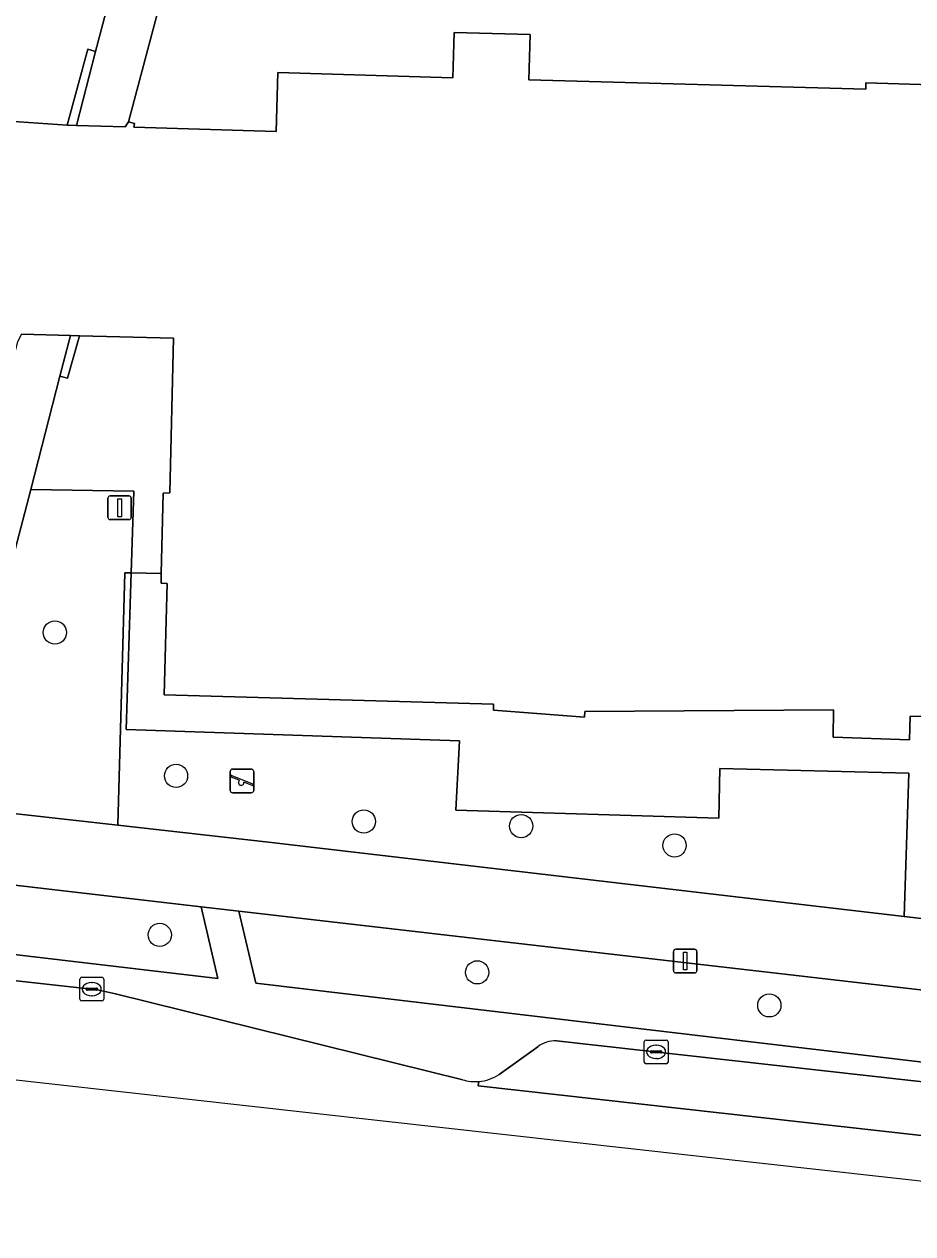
# Model space of a CAD drawing. Extents: x 162082 to 163401, y 388089 to 388636.
# Drawn here: x 162534.2 to 162571.7, y 388110.8 to 388161.8 of the extents above; entities that cross this region are included whole.
import ezdxf

# ---------------------------------------------------------------- set-up
doc = ezdxf.new("R2010")
doc.units = 0
for name, color, linetype in [('IMGEO_Boom', 7, 'Continuous'), ('IMGEO_Erf', 7, 'Continuous'), ('IMGEO_Groenvoorziening', 7, 'Continuous'), ('IMGEO_Hek', 7, 'Continuous'), ('IMGEO_Kolk', 7, 'Continuous'), ('IMGEO_Lichtmast', 7, 'Continuous'), ('IMGEO_Muur', 7, 'Continuous'), ('IMGEO_Pand', 7, 'Continuous'), ('IMGEO_Parkeervlak_gesloten', 7, 'Continuous'), ('IMGEO_Rijbaan_lokaal_gesloten', 7, 'Continuous'), ('IMGEO_Speelvoorziening', 7, 'Continuous'), ('IMGEO_Vlaggenmast', 7, 'Continuous'), ('IMGEO_Voetpad_open', 7, 'Continuous')]:
    doc.layers.add(name, color=color, linetype=linetype)

msp = doc.modelspace()

# ---------------------------------------------------------------- linework, layer by layer
at = {"layer": 'IMGEO_Boom'}
for centre in [(162535.509, 388136.149), (162540.617, 388130.106), (162548.53, 388128.182), (162555.162, 388127.989), (162561.629, 388127.174), (162539.929, 388123.403), (162553.309, 388121.823), (162565.621, 388120.431)]:
    msp.add_circle(centre, 0.489, dxfattribs=at)
at = {"layer": 'IMGEO_Erf'}
msp.add_lwpolyline([(162603.762, 388174.063), (162605.432, 388189.251), (162586.812, 388189.756), (162548.452, 388190.796), (162546.547, 388183.408), (162545.504, 388183.608), (162538.607, 388157.681), (162538.869, 388157.612), (162538.833, 388157.449), (162544.833, 388157.266), (162544.903, 388159.756), (162552.289, 388159.536), (162552.333, 388161.444), (162555.538, 388161.352), (162555.488, 388159.45), (162569.683, 388159.046), (162569.689, 388159.314), (162572.915, 388159.223), (162572.908, 388158.963), (162574.694, 388158.923), (162574.8, 388161.169), (162602.256, 388160.366)], close=True, dxfattribs=at)
at = {"layer": 'IMGEO_Groenvoorziening'}
msp.add_lwpolyline([(162497.558, 388188.258), (162497.407, 388177.721), (162508.198, 388177.453), (162508.378, 388185.349), (162519.306, 388185.1), (162519.279, 388183.908), (162525.093, 388183.776), (162525.155, 388186.463), (162533.167, 388186.281), (162533.159, 388185.915), (162532.576, 388185.928), (162531.936, 388157.81), (162536.032, 388157.53), (162536.893, 388160.737), (162537.224, 388160.645), (162543.585, 388184.682), (162544.577, 388184.43), (162546.46, 388190.85)], dxfattribs=at)
for points in [[(162538.844, 388142.105), (162534.501, 388142.181), (162531, 388128.832), (162531.109, 388128.82), (162534.15, 388128.479), (162538.164, 388128.028), (162538.458, 388138.663), (162538.732, 388138.658)], [(162544.515, 388127.315), (162571.302, 388124.181), (162571.504, 388130.214), (162563.53, 388130.412), (162563.493, 388128.321), (162552.403, 388128.667), (162552.566, 388131.588), (162538.517, 388132.063), (162538.732, 388138.658), (162538.458, 388138.663), (162538.164, 388128.028)], [(162542.379, 388121.56), (162541.672, 388124.59), (162529.338, 388126.015), (162521.291, 388126.898), (162520.96, 388124.003), (162529.02, 388123.142)], [(162575.155, 388120.722), (162543.266, 388124.406), (162543.975, 388121.37), (162573.271, 388117.9), (162574.797, 388117.719)]]:
    msp.add_lwpolyline(points, close=True, dxfattribs=at)
at = {"layer": 'IMGEO_Hek'}
for points in [[(162538.732, 388138.658), (162538.458, 388138.663), (162538.164, 388128.028)], [(162539.995, 388138.633), (162538.732, 388138.658)]]:
    msp.add_lwpolyline(points, dxfattribs=at)
at = {"layer": 'IMGEO_Kolk'}
for p, q in [((162536.64, 388121.617), (162537.492, 388121.617)), ((162536.565, 388120.691), (162536.565, 388121.543)), ((162536.824, 388121.111), (162536.824, 388121.123)), ((162536.867, 388121.16), (162537.265, 388121.16)), ((162537.053, 388121.397), (162537.078, 388121.397)), ((162537.308, 388121.123), (162537.308, 388121.111)), ((162537.566, 388121.543), (162537.566, 388120.691)), ((162537.492, 388120.617), (162536.64, 388120.617)), ((162537.262, 388121.074), (162536.864, 388121.074)), ((162537.076, 388120.837), (162537.051, 388120.837)), ((162560.35, 388118.043), (162560.35, 388118.895)), ((162560.425, 388118.969), (162561.277, 388118.969)), ((162560.838, 388118.749), (162560.863, 388118.749)), ((162561.351, 388118.895), (162561.351, 388118.043)), ((162560.609, 388118.463), (162560.609, 388118.475)), ((162561.047, 388118.426), (162560.649, 388118.426)), ((162560.652, 388118.512), (162561.05, 388118.512)), ((162560.861, 388118.189), (162560.836, 388118.189)), ((162561.093, 388118.475), (162561.093, 388118.463)), ((162561.277, 388117.969), (162560.425, 388117.969))]:
    msp.add_line(p, q, dxfattribs=at)
for points in [[(162536.64, 388121.617), (162537.492, 388121.617)], [(162536.565, 388120.691), (162536.565, 388121.543)], [(162537.566, 388121.543), (162537.566, 388120.691)], [(162537.492, 388120.617), (162536.64, 388120.617)], [(162560.35, 388118.043), (162560.35, 388118.895)], [(162560.425, 388118.969), (162561.277, 388118.969)], [(162561.351, 388118.895), (162561.351, 388118.043)], [(162561.277, 388117.969), (162560.425, 388117.969)]]:
    msp.add_lwpolyline(points, dxfattribs=at)
for centre, radius, start, end in [((162536.642, 388121.541), 0.0765, 91.552, 178.448), ((162536.642, 388121.541), 0.0765, 91.552, 178.448), ((162537.49, 388121.541), 0.0765, 1.552, 88.448), ((162537.49, 388121.541), 0.0765, 1.552, 88.448), ((162536.864, 388121.12), 0.0403, 85.8775, 175.7526), ((162536.861, 388121.11), 0.0366, 178.938, 274.7102), ((162537.265, 388121.117), 0.043, 264.8664, 352.4533), ((162537.269, 388121.122), 0.0386, 1.7309, 96.639), ((162536.642, 388120.693), 0.0765, 181.552, 268.448), ((162536.642, 388120.693), 0.0765, 181.552, 268.448), ((162537.49, 388120.693), 0.0765, 271.552, 358.448), ((162537.49, 388120.693), 0.0765, 271.552, 358.448), ((162560.427, 388118.893), 0.0765, 91.552, 178.448), ((162560.427, 388118.893), 0.0765, 91.552, 178.448), ((162561.275, 388118.893), 0.0765, 1.552, 88.448), ((162561.275, 388118.893), 0.0765, 1.552, 88.448), ((162560.427, 388118.045), 0.0765, 181.552, 268.448), ((162560.427, 388118.045), 0.0765, 181.552, 268.448), ((162560.649, 388118.472), 0.0403, 85.8775, 175.7526), ((162560.646, 388118.462), 0.0366, 178.938, 274.7102), ((162561.05, 388118.469), 0.043, 264.8664, 352.4533), ((162561.054, 388118.474), 0.0386, 1.7309, 96.639), ((162561.275, 388118.045), 0.0765, 271.552, 358.448), ((162561.275, 388118.045), 0.0765, 271.552, 358.448)]:
    msp.add_arc(centre, radius, start, end, dxfattribs=at)
for centre, major_axis, ratio, start_param, end_param in [((162537.052, 388121.117), (-0.387, 0.002), 0.722429, 4.712389, 7.853982), ((162537.077, 388121.117), (-0.39, 0.002), 0.717154, 1.570796, 4.712389), ((162560.837, 388118.469), (-0.387, 0.002), 0.722429, 4.712389, 7.853982), ((162560.862, 388118.469), (-0.39, 0.002), 0.717154, 1.570796, 4.712389)]:
    msp.add_ellipse(centre, major_axis=major_axis, ratio=ratio, start_param=start_param, end_param=end_param, dxfattribs=at)
at = {"layer": 'IMGEO_Lichtmast'}
for p, q in [((162561.58, 388121.898), (162561.58, 388122.698)), ((162561.58, 388122.698), (162561.58, 388121.898)), ((162561.68, 388122.798), (162562.47, 388122.798)), ((162562.47, 388122.798), (162561.68, 388122.798)), ((162562.57, 388122.698), (162562.57, 388121.898)), ((162562.57, 388121.898), (162562.57, 388122.698)), ((162562.47, 388121.798), (162561.68, 388121.798)), ((162561.68, 388121.798), (162562.47, 388121.798))]:
    msp.add_line(p, q, dxfattribs=at)
msp.add_lwpolyline([(162562, 388122.673), (162562.15, 388122.673), (162562.15, 388121.923), (162562, 388121.923), (162562, 388122.673)], dxfattribs=at)
for centre, start, end in [((162561.68, 388122.698), 90, 180), ((162561.68, 388122.698), 90, 180), ((162562.47, 388122.698), 0, 90), ((162562.47, 388122.698), 360, 90), ((162561.68, 388121.898), 180, 270), ((162561.68, 388121.898), 180, 270), ((162562.47, 388121.898), 270, 0), ((162562.47, 388121.898), 270, 0)]:
    msp.add_arc(centre, 0.1, start, end, dxfattribs=at)
at = {"layer": 'IMGEO_Muur'}
for points in [[(162537.224, 388160.645), (162536.893, 388160.737), (162536.032, 388157.53), (162536.415, 388157.519)], [(162535.712, 388146.956), (162536.046, 388146.875), (162536.551, 388148.662), (162536.163, 388148.673)]]:
    msp.add_lwpolyline(points, close=True, dxfattribs=at)
at = {"layer": 'IMGEO_Pand'}
for points in [[(162572.915, 388159.223), (162569.689, 388159.314), (162569.683, 388159.046), (162555.488, 388159.45), (162555.538, 388161.352), (162552.333, 388161.444), (162552.289, 388159.536), (162544.903, 388159.756), (162544.833, 388157.266), (162538.833, 388157.449), (162538.869, 388157.612), (162538.607, 388157.681), (162538.467, 388157.46), (162536.415, 388157.519), (162536.032, 388157.53), (162531.936, 388157.81)], [(162534.099, 388148.728), (162536.163, 388148.673), (162536.551, 388148.662), (162540.516, 388148.554), (162540.348, 388142.035), (162540.078, 388142.027), (162539.995, 388138.633), (162539.985, 388138.225), (162540.239, 388138.216), (162540.109, 388133.516), (162553.995, 388133.124), (162553.992, 388132.877), (162557.826, 388132.575), (162557.845, 388132.824), (162568.325, 388132.889), (162568.311, 388131.732), (162571.525, 388131.629), (162571.557, 388132.629), (162573.459, 388132.586)]]:
    msp.add_lwpolyline(points, dxfattribs=at)
at = {"layer": 'IMGEO_Parkeervlak_gesloten'}
for points in [[(162555.86, 388118.687), (162554.23, 388117.523)], [(162590.032, 388115.205), (162556.647, 388118.94)], [(162553.379, 388117.223), (162553.347, 388117.039), (162592.217, 388112.69), (162592.276, 388113.174), (162591.997, 388113.375), (162590.685, 388114.868)]]:
    msp.add_lwpolyline(points, dxfattribs=at)
for centre, radius, start, end in [((162556.622, 388117.667), 1.274, 88.8836, 126.7589), ((162553.222, 388119.026), 1.81, 274.9869, 303.851)]:
    msp.add_arc(centre, radius, start, end, dxfattribs=at)
at = {"layer": 'IMGEO_Rijbaan_lokaal_gesloten'}
for points in [[(162552.697, 388117.298), (162538.06, 388120.923), (162537.31, 388121.081), (162503.679, 388124.828), (162503.237, 388120.717), (162503.237, 388120.717), (162527.574, 388117.998), (162591.987, 388110.802)], [(162591.987, 388110.802), (162591.987, 388110.803), (162592.217, 388112.69), (162553.347, 388117.039), (162553.379, 388117.223)]]:
    msp.add_lwpolyline(points, dxfattribs=at)
msp.add_arc((162553.233, 388119.031), 1.814, 252.8203, 274.6284, dxfattribs=at)
at = {"layer": 'IMGEO_Speelvoorziening'}
for p, q in [((162542.899, 388129.492), (162542.899, 388130.292)), ((162542.899, 388130.292), (162542.899, 388129.492)), ((162542.999, 388130.392), (162543.789, 388130.392)), ((162543.789, 388130.392), (162542.999, 388130.392)), ((162543.889, 388130.292), (162543.889, 388129.492)), ((162543.889, 388129.492), (162543.889, 388130.292)), ((162543.282, 388129.92), (162542.943, 388130.057)), ((162542.968, 388130.117), (162543.844, 388129.764)), ((162543.82, 388129.704), (162543.48, 388129.841)), ((162543.789, 388129.392), (162542.999, 388129.392)), ((162542.999, 388129.392), (162543.789, 388129.392))]:
    msp.add_line(p, q, dxfattribs=at)
for centre, radius, start, end in [((162542.999, 388130.292), 0.1, 90, 180), ((162542.999, 388130.292), 0.1, 90, 180), ((162543.789, 388130.292), 0.1, 0, 90), ((162543.789, 388130.292), 0.1, 360, 90), ((162542.956, 388130.087), 0.0327, 68.078, 248.078), ((162543.361, 388129.83), 0.12, 130.9928, 5.1632), ((162543.832, 388129.734), 0.0327, 248.078, 68.078), ((162542.999, 388129.492), 0.1, 180, 270), ((162542.999, 388129.492), 0.1, 180, 270), ((162543.789, 388129.492), 0.1, 270, 0), ((162543.789, 388129.492), 0.1, 270, 0)]:
    msp.add_arc(centre, radius, start, end, dxfattribs=at)
at = {"layer": 'IMGEO_Vlaggenmast'}
for p, q in [((162537.742, 388141.007), (162537.742, 388141.807)), ((162537.742, 388141.807), (162537.742, 388141.007)), ((162537.842, 388141.907), (162538.632, 388141.907)), ((162538.632, 388141.907), (162537.842, 388141.907)), ((162538.732, 388141.807), (162538.732, 388141.007)), ((162538.732, 388141.007), (162538.732, 388141.807)), ((162538.632, 388140.907), (162537.842, 388140.907)), ((162537.842, 388140.907), (162538.632, 388140.907))]:
    msp.add_line(p, q, dxfattribs=at)
msp.add_lwpolyline([(162538.162, 388141.782), (162538.312, 388141.782), (162538.312, 388141.032), (162538.162, 388141.032), (162538.162, 388141.782)], dxfattribs=at)
for centre, start, end in [((162537.842, 388141.807), 90, 180), ((162537.842, 388141.807), 90, 180), ((162538.632, 388141.807), 0, 90), ((162538.632, 388141.807), 360, 90), ((162537.842, 388141.007), 180, 270), ((162537.842, 388141.007), 180, 270), ((162538.632, 388141.007), 270, 0), ((162538.632, 388141.007), 270, 0)]:
    msp.add_arc(centre, 0.1, start, end, dxfattribs=at)
at = {"layer": 'IMGEO_Voetpad_open'}
for points in [[(162546.547, 388183.408), (162548.452, 388190.796), (162546.46, 388190.85), (162544.577, 388184.43), (162543.585, 388184.682), (162537.224, 388160.645), (162536.415, 388157.519), (162538.467, 388157.46), (162538.607, 388157.681), (162545.504, 388183.608)], [(162535.712, 388146.956), (162536.163, 388148.673), (162534.099, 388148.728), (162533.932, 388148.399), (162532.627, 388143.359), (162528.931, 388129.064), (162531, 388128.832), (162534.501, 388142.181)], [(162538.732, 388138.658), (162539.995, 388138.633), (162540.078, 388142.027), (162540.348, 388142.035), (162540.516, 388148.554), (162536.551, 388148.662), (162536.046, 388146.875), (162535.712, 388146.956), (162534.501, 388142.181), (162538.844, 388142.105)]]:
    msp.add_lwpolyline(points, close=True, dxfattribs=at)
for points in [[(162573.459, 388132.586), (162571.557, 388132.629), (162571.525, 388131.629), (162568.311, 388131.732), (162568.325, 388132.889), (162557.845, 388132.824), (162557.826, 388132.575), (162553.992, 388132.877), (162553.995, 388133.124), (162540.109, 388133.516), (162540.239, 388138.216), (162539.985, 388138.225), (162539.995, 388138.633), (162538.732, 388138.658), (162538.517, 388132.063), (162552.566, 388131.588), (162552.403, 388128.667), (162563.493, 388128.321), (162563.53, 388130.412), (162571.504, 388130.214), (162571.302, 388124.181), (162575.783, 388123.657)], [(162575.783, 388123.657), (162571.302, 388124.181), (162544.515, 388127.315), (162538.164, 388128.028), (162534.15, 388128.479), (162531.109, 388128.82), (162531, 388128.832), (162528.931, 388129.064), (162500, 388132.302), (162498.339, 388132.488), (162498.143, 388127.918)], [(162499.756, 388129.221), (162500, 388129.196), (162518.28, 388127.229), (162521.291, 388126.898), (162529.338, 388126.015), (162541.672, 388124.59), (162543.266, 388124.406), (162575.155, 388120.722), (162587.893, 388119.25), (162596.28, 388118.264), (162602.116, 388117.578), (162607.328, 388116.967), (162610.292, 388116.62), (162641.48, 388112.962)], [(162574.797, 388117.719), (162573.271, 388117.9), (162543.975, 388121.37), (162543.266, 388124.406), (162541.672, 388124.59), (162542.379, 388121.56), (162529.02, 388123.142), (162520.96, 388124.003), (162521.291, 388126.898), (162518.28, 388127.229), (162517.948, 388124.326), (162516.486, 388124.481), (162500, 388126.245), (162499.722, 388126.274), (162499.445, 388126.304), (162496.548, 388126.546)], [(162500.213, 388125.309), (162503.679, 388124.828), (162537.31, 388121.081), (162538.06, 388120.923), (162552.697, 388117.298)], [(162554.23, 388117.523), (162555.86, 388118.687)], [(162556.647, 388118.94), (162590.032, 388115.205)]]:
    msp.add_lwpolyline(points, dxfattribs=at)
for centre, radius, start, end in [((162556.622, 388117.667), 1.274, 88.8836, 126.7589), ((162553.222, 388119.026), 1.81, 274.9869, 303.851), ((162553.233, 388119.031), 1.814, 252.8203, 274.6284)]:
    msp.add_arc(centre, radius, start, end, dxfattribs=at)

doc.saveas('drawing.dxf')
